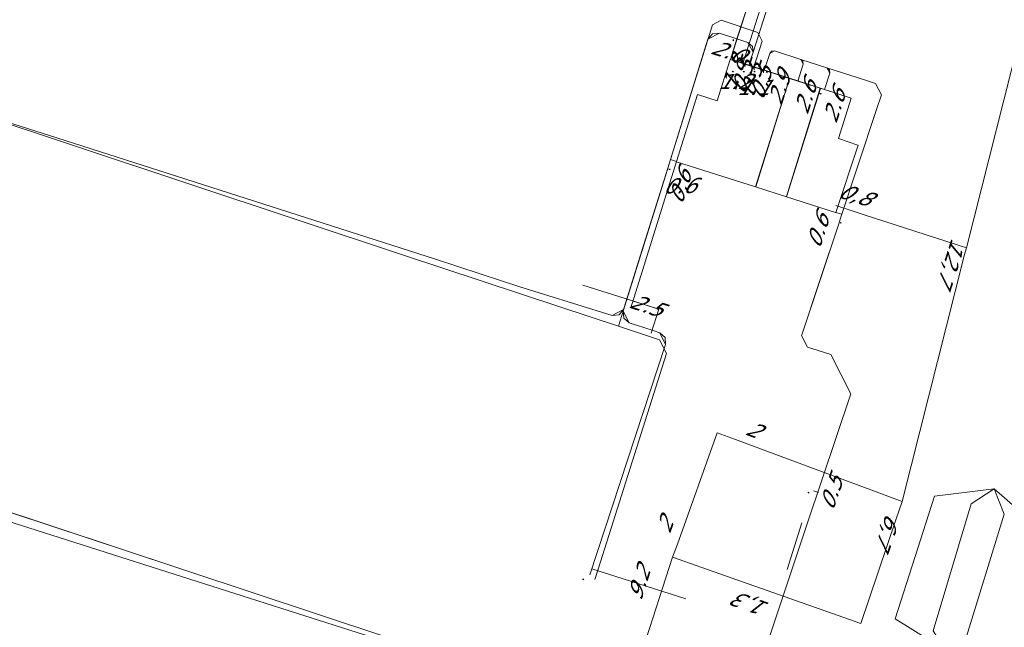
# Model space of a CAD drawing. Header units: metres. Extents: x 124576 to 133557, y 395865 to 402386.
# Tile 427 of 447: x 132847 to 132938, y 401216 to 401272. Entities that reach past the tile are written whole.
import ezdxf
from ezdxf.enums import TextEntityAlignment as Align

# ---------------------------------------------------------------- set-up
doc = ezdxf.new("R2010")
doc.units = ezdxf.units.M
doc.header["$MEASUREMENT"] = 0
for name, color, linetype, lineweight, true_color in [('LG_Datatransport_Eurofiber_Nederland_BV', 3, 'Continuous', 13, 0x00ff00), ('LG_Datatransport_KPN_BV', 3, 'Continuous', 13, 0x00ff00), ('LG_Laag_Spanning', 7, 'Continuous', 13, 0x960000), ('LG_Laag_Spanning_Enexis_Netbeheer_BV', 7, 'Continuous', 13, 0x960000), ('LG_Midden_Spanning', 7, 'Continuous', 13, 0xd20000), ('LG_Midden_Spanning_Enexis_Netbeheer_BV', 7, 'Continuous', 13, 0xd20000), ('LG_Midden_Spanning_Fudura', 7, 'Continuous', 13, 0xd20000), ('LG_Riool_Vrij_Verval_Gemeente_Tilburg_Ruimtelijke_Uitvoering', 7, 'Continuous', 13, 0xca00a0)]:
    doc.layers.add(name, color=color, linetype=linetype, lineweight=lineweight, true_color=true_color)
for name, color, linetype, lineweight in [('MV_Datatransport', 7, 'Continuous', 0), ('MV_Laag_Spanning', 7, 'Continuous', 0), ('MV_Laag_Spanning_pijl', 7, 'Continuous', 0), ('MV_Midden_Spanning', 7, 'Continuous', 0), ('MV_Midden_Spanning_lijn', 7, 'Continuous', 0), ('MV_Midden_Spanning_pijl', 7, 'Continuous', 0)]:
    doc.layers.add(name, color=color, linetype=linetype, lineweight=lineweight)
doc.styles.add('Klic_Annotatie', font='verdanai.ttf', dxfattribs={"oblique": 20, "height": 1.4})

# ---------------------------------------------------------------- blocks, each defined once
blk = doc.blocks.new('m_pijl')
at = {"layer": 'MV_Laag_Spanning_pijl'}
blk.add_hatch(color=7, dxfattribs=at).paths.add_polyline_path([(-1, -0.33), (-1, 0), (-1, 0.33), (0, 0)])
at = {"layer": 'MV_Laag_Spanning_pijl', "flags": 128}
blk.add_lwpolyline([(-1, 0), (-1, 0.33), (0, 0), (-1, -0.33), (-1, 0)], close=True, dxfattribs=at)
blk = doc.blocks.new('m_pijl_1')
at = {"layer": 'MV_Midden_Spanning_pijl'}
blk.add_hatch(color=7, dxfattribs=at).paths.add_polyline_path([(-1, -0.33), (-1, 0), (-1, 0.33), (0, 0)])
at = {"layer": 'MV_Midden_Spanning_pijl', "flags": 128}
blk.add_lwpolyline([(-1, 0), (-1, 0.33), (0, 0), (-1, -0.33), (-1, 0)], close=True, dxfattribs=at)

msp = doc.modelspace()

# ---------------------------------------------------------------- linework, layer by layer
at = {"layer": 'LG_Datatransport_Eurofiber_Nederland_BV', "flags": 128}
for points in [[(132899.417, 401199.336), (132899.433, 401199.403), (132901.852, 401207.533), (132901.852, 401207.558), (132898.322, 401208.735), (132880.22, 401214.368), (132800.901, 401239.644), (132793.277, 401240.921), (132778.367, 401241.259), (132740.9, 401243), (132721.356, 401243.888), (132721.206, 401243.925), (132721.131, 401250.535), (132723.234, 401259.774), (132721.807, 401261.427)], [(132740.9, 401243), (132778.37, 401241.26), (132793.28, 401240.92), (132800.9, 401239.64), (132880.22, 401214.37), (132898.32, 401208.73), (132901.85, 401207.557), (132901.85, 401207.53), (132899.43, 401199.4), (132899.42, 401199.34), (132898.95, 401197.93), (132901.77, 401196.83), (132911.48, 401193.02), (132912.69, 401192.55), (132913.69, 401192.17), (132920.7, 401189.4), (132924.05, 401188.09), (132930.26, 401185.68), (132931.69, 401185.1), (132999.74, 401163.06)]]:
    msp.add_lwpolyline(points, dxfattribs=at)
at = {"layer": 'LG_Datatransport_KPN_BV'}
for p, q in [((132934.599, 401250.698), (132947.066, 401300.231)), ((132902.653, 401207.527), (132907.345, 401222.034))]:
    msp.add_line(p, q, dxfattribs=at)
at = {"layer": 'LG_Datatransport_KPN_BV', "flags": 128}
for points in [[(132902.595, 401207.545), (132893.052, 401210.574), (132831.426, 401230.971), (132820.545, 401234.41), (132800.279, 401240.496), (132794.237, 401241.399), (132778.311, 401241.733), (132766.39, 401242.15), (132739.842, 401243.499), (132729.821, 401244.038), (132723.844, 401244.997), (132728.09, 401259.243), (132734.325, 401280.154), (132734.714, 401281.351), (132734.331, 401281.472), (132720.077, 401285.979), (132717.839, 401286.687), (132717.375, 401285.365)], [(132934.599, 401250.698), (132925.106, 401253.745), (132924.158, 401254.05), (132922.457, 401254.613)], [(132928.614, 401227.193), (132934.367, 401249.967), (132934.377, 401250), (132934.599, 401250.698)], [(132860.634, 401221.303), (132831.426, 401230.97), (132820.545, 401234.41), (132800.707, 401240.368), (132793.937, 401241.444), (132778.19, 401241.681), (132766.39, 401242.15), (132730.084, 401243.995)], [(132907.345, 401222.034), (132907.782, 401223.247), (132911.484, 401233.549), (132913.174, 401232.922), (132928.614, 401227.193)], [(132907.345, 401222.034), (132924.784, 401215.866), (132928.033, 401225.475), (132928.614, 401227.192)]]:
    msp.add_lwpolyline(points, dxfattribs=at)
at = {"layer": 'LG_Laag_Spanning', "flags": 128}
for points in [[(132915.042, 401256.342), (132915.043, 401256.342), (132915.044, 401256.343), (132915.045, 401256.343), (132915.046, 401256.344), (132915.047, 401256.344), (132915.048, 401256.345), (132915.049, 401256.346), (132915.05, 401256.347), (132915.051, 401256.349), (132918.188, 401266.395), (132918.188, 401266.396), (132918.188, 401266.398), (132918.188, 401266.399), (132918.188, 401266.4), (132918.188, 401266.401), (132918.187, 401266.402), (132918.186, 401266.404), (132918.186, 401266.405), (132918.185, 401266.405), (132918.184, 401266.406), (132918.183, 401266.407), (132918.181, 401266.408), (132914.888, 401267.464), (132913.841, 401267.8), (132912.698, 401268.166), (132912.697, 401268.166), (132912.696, 401268.166), (132912.694, 401268.166), (132912.693, 401268.166), (132912.692, 401268.165), (132912.691, 401268.165), (132912.69, 401268.164), (132912.689, 401268.164), (132912.688, 401268.163), (132912.687, 401268.162), (132912.686, 401268.161), (132912.685, 401268.159), (132911.459, 401264.334), (132909.649, 401264.915), (132909.648, 401264.915), (132909.647, 401264.915), (132909.645, 401264.915), (132909.644, 401264.915), (132909.643, 401264.914), (132909.642, 401264.914), (132909.641, 401264.913), (132909.64, 401264.913), (132909.639, 401264.912), (132909.638, 401264.911), (132909.637, 401264.91), (132909.636, 401264.908), (132907.697, 401258.695), (132907.697, 401258.694), (132907.697, 401258.693), (132907.697, 401258.691), (132907.697, 401258.69), (132907.698, 401258.689), (132907.698, 401258.688), (132907.699, 401258.687), (132907.699, 401258.686), (132907.7, 401258.685), (132907.701, 401258.684), (132907.702, 401258.683), (132907.704, 401258.683), (132915.038, 401256.343), (132915.039, 401256.342), (132915.04, 401256.342), (132915.042, 401256.342)], [(132917.9, 401255.43), (132917.901, 401255.43), (132917.902, 401255.431), (132917.903, 401255.431), (132917.904, 401255.432), (132917.905, 401255.432), (132917.906, 401255.433), (132917.907, 401255.434), (132917.908, 401255.435), (132917.909, 401255.437), (132921.044, 401265.48), (132921.044, 401265.481), (132921.044, 401265.483), (132921.044, 401265.484), (132921.044, 401265.485), (132921.043, 401265.486), (132921.043, 401265.487), (132921.042, 401265.489), (132921.042, 401265.49), (132921.041, 401265.49), (132921.04, 401265.491), (132921.039, 401265.492), (132921.037, 401265.493), (132918.181, 401266.408), (132918.18, 401266.408), (132918.179, 401266.408), (132918.177, 401266.408), (132918.176, 401266.408), (132918.175, 401266.407), (132918.174, 401266.407), (132918.173, 401266.406), (132918.172, 401266.406), (132918.171, 401266.405), (132918.17, 401266.404), (132918.169, 401266.403), (132918.168, 401266.401), (132915.031, 401256.355), (132915.031, 401256.354), (132915.031, 401256.353), (132915.031, 401256.351), (132915.031, 401256.35), (132915.032, 401256.349), (132915.032, 401256.348), (132915.033, 401256.347), (132915.033, 401256.346), (132915.034, 401256.345), (132915.035, 401256.344), (132915.036, 401256.343), (132915.038, 401256.343), (132917.896, 401255.431), (132917.897, 401255.43), (132917.898, 401255.43), (132917.9, 401255.43)], [(132922.456, 401253.977), (132922.457, 401253.977), (132922.458, 401253.978), (132922.459, 401253.978), (132922.46, 401253.979), (132922.461, 401253.979), (132922.462, 401253.98), (132922.463, 401253.981), (132922.464, 401253.982), (132922.464, 401253.984), (132924.528, 401260.21), (132924.529, 401260.211), (132924.529, 401260.212), (132924.529, 401260.214), (132924.529, 401260.215), (132924.529, 401260.216), (132924.528, 401260.217), (132924.527, 401260.218), (132924.527, 401260.219), (132924.526, 401260.22), (132924.525, 401260.221), (132924.524, 401260.222), (132924.522, 401260.222), (132922.73, 401260.816), (132923.901, 401264.564), (132923.901, 401264.565), (132923.901, 401264.567), (132923.901, 401264.568), (132923.901, 401264.569), (132923.9, 401264.57), (132923.9, 401264.571), (132923.899, 401264.573), (132923.899, 401264.574), (132923.898, 401264.574), (132923.897, 401264.575), (132923.896, 401264.576), (132923.894, 401264.577), (132921.037, 401265.493), (132921.036, 401265.493), (132921.035, 401265.493), (132921.033, 401265.493), (132921.032, 401265.493), (132921.031, 401265.492), (132921.03, 401265.492), (132921.029, 401265.491), (132921.028, 401265.491), (132921.027, 401265.49), (132921.026, 401265.489), (132921.025, 401265.488), (132921.024, 401265.486), (132917.889, 401255.443), (132917.889, 401255.442), (132917.889, 401255.441), (132917.889, 401255.439), (132917.889, 401255.438), (132917.89, 401255.437), (132917.89, 401255.436), (132917.891, 401255.435), (132917.891, 401255.434), (132917.892, 401255.433), (132917.893, 401255.432), (132917.894, 401255.431), (132917.896, 401255.431), (132922.452, 401253.978), (132922.453, 401253.977), (132922.454, 401253.977), (132922.456, 401253.977)]]:
    msp.add_lwpolyline(points, dxfattribs=at)
at = {"layer": 'LG_Laag_Spanning_Enexis_Netbeheer_BV'}
for p, q in [((132906.853, 401257.969), (132904.478, 401250.361)), ((132904.478, 401250.361), (132902.316, 401243.432))]:
    msp.add_line(p, q, dxfattribs=at)
at = {"layer": 'LG_Laag_Spanning_Enexis_Netbeheer_BV', "flags": 128}
for points in [[(132913.838, 401267.79), (132916.861, 401277.216), (132916.472, 401277.971), (132915.331, 401278.335), (132891.282, 401285.972), (132890.636, 401287.239), (132891.567, 401290.169), (132892.11, 401291.927), (132892.659, 401293.769), (132897.724, 401310.093)], [(132913.838, 401267.79), (132916.861, 401277.216), (132916.472, 401277.971), (132915.331, 401278.335), (132891.282, 401285.972), (132890.636, 401287.239), (132891.567, 401290.169), (132892.11, 401291.927), (132892.659, 401293.769), (132897.724, 401310.093)], [(132714.171, 401287.418), (132718.76, 401302.133), (132720.01, 401302.784), (132753.291, 401292.258), (132787.195, 401281.565), (132827.787, 401268.119), (132842.18, 401263.351), (132882.487, 401250), (132896.877, 401245.234), (132902.316, 401243.432), (132906.123, 401242.171), (132906.771, 401240.908), (132900.428, 401220.92), (132900.125, 401219.967)], [(132914.885, 401267.454), (132915.652, 401269.845), (132915.233, 401270.668), (132911.846, 401271.787), (132911.036, 401271.371), (132907.135, 401258.874), (132906.853, 401257.969), (132904.478, 401250.361), (132902.316, 401243.432)], [(132914.885, 401267.454), (132915.652, 401269.845), (132915.233, 401270.668), (132911.846, 401271.787), (132911.036, 401271.371), (132907.135, 401258.874), (132906.853, 401257.969)], [(132842.18, 401263.351), (132882.487, 401250), (132896.877, 401245.234), (132902.316, 401243.432)], [(132906.853, 401257.969), (132906.545, 401256.985), (132905.697, 401254.264), (132904.478, 401250.361)], [(132906.853, 401257.969), (132906.545, 401256.985), (132905.697, 401254.264), (132904.478, 401250.361)], [(132900.125, 401219.967), (132900.428, 401220.92), (132906.771, 401240.908), (132906.123, 401242.171), (132902.316, 401243.432)]]:
    msp.add_lwpolyline(points, dxfattribs=at)
at = {"layer": 'LG_Midden_Spanning', "flags": 128}
for points in [[(132915.042, 401256.342), (132915.043, 401256.342), (132915.044, 401256.343), (132915.045, 401256.343), (132915.046, 401256.344), (132915.047, 401256.344), (132915.048, 401256.345), (132915.049, 401256.346), (132915.05, 401256.347), (132915.051, 401256.349), (132918.188, 401266.395), (132918.188, 401266.396), (132918.188, 401266.398), (132918.188, 401266.399), (132918.188, 401266.4), (132918.188, 401266.401), (132918.187, 401266.402), (132918.186, 401266.404), (132918.186, 401266.405), (132918.185, 401266.405), (132918.184, 401266.406), (132918.183, 401266.407), (132918.181, 401266.408), (132915.84, 401267.158), (132914.412, 401267.616), (132912.698, 401268.166), (132912.697, 401268.166), (132912.696, 401268.166), (132912.694, 401268.166), (132912.693, 401268.166), (132912.692, 401268.165), (132912.691, 401268.165), (132912.69, 401268.164), (132912.689, 401268.164), (132912.688, 401268.163), (132912.687, 401268.162), (132912.686, 401268.161), (132912.685, 401268.159), (132911.459, 401264.334), (132909.649, 401264.915), (132909.648, 401264.915), (132909.647, 401264.915), (132909.645, 401264.915), (132909.644, 401264.915), (132909.643, 401264.914), (132909.642, 401264.914), (132909.641, 401264.913), (132909.64, 401264.913), (132909.639, 401264.912), (132909.638, 401264.911), (132909.637, 401264.91), (132909.636, 401264.908), (132907.697, 401258.695), (132907.697, 401258.694), (132907.697, 401258.693), (132907.697, 401258.691), (132907.697, 401258.69), (132907.698, 401258.689), (132907.698, 401258.688), (132907.699, 401258.687), (132907.699, 401258.686), (132907.7, 401258.685), (132907.701, 401258.684), (132907.702, 401258.683), (132907.704, 401258.683), (132915.038, 401256.343), (132915.039, 401256.342), (132915.04, 401256.342), (132915.042, 401256.342)], [(132917.9, 401255.43), (132917.901, 401255.43), (132917.902, 401255.431), (132917.903, 401255.431), (132917.904, 401255.432), (132917.905, 401255.432), (132917.906, 401255.433), (132917.907, 401255.434), (132917.908, 401255.435), (132917.909, 401255.437), (132921.044, 401265.48), (132921.044, 401265.481), (132921.044, 401265.483), (132921.044, 401265.484), (132921.044, 401265.485), (132921.043, 401265.486), (132921.043, 401265.487), (132921.042, 401265.489), (132921.042, 401265.49), (132921.041, 401265.49), (132921.04, 401265.491), (132921.039, 401265.492), (132921.037, 401265.493), (132918.942, 401266.164), (132918.181, 401266.408), (132918.18, 401266.408), (132918.179, 401266.408), (132918.177, 401266.408), (132918.176, 401266.408), (132918.175, 401266.407), (132918.174, 401266.407), (132918.173, 401266.406), (132918.172, 401266.406), (132918.171, 401266.405), (132918.17, 401266.404), (132918.169, 401266.403), (132918.168, 401266.401), (132915.031, 401256.355), (132915.031, 401256.354), (132915.031, 401256.353), (132915.031, 401256.351), (132915.031, 401256.35), (132915.032, 401256.349), (132915.032, 401256.348), (132915.033, 401256.347), (132915.033, 401256.346), (132915.034, 401256.345), (132915.035, 401256.344), (132915.036, 401256.343), (132915.038, 401256.343), (132917.896, 401255.431), (132917.897, 401255.43), (132917.898, 401255.43), (132917.9, 401255.43)], [(132922.456, 401253.977), (132922.457, 401253.977), (132922.458, 401253.978), (132922.459, 401253.978), (132922.46, 401253.979), (132922.461, 401253.979), (132922.462, 401253.98), (132922.463, 401253.981), (132922.464, 401253.982), (132922.464, 401253.984), (132924.528, 401260.21), (132924.529, 401260.211), (132924.529, 401260.212), (132924.529, 401260.214), (132924.529, 401260.215), (132924.529, 401260.216), (132924.528, 401260.217), (132924.527, 401260.218), (132924.527, 401260.219), (132924.526, 401260.22), (132924.525, 401260.221), (132924.524, 401260.222), (132924.522, 401260.222), (132922.73, 401260.816), (132923.901, 401264.564), (132923.901, 401264.565), (132923.901, 401264.567), (132923.901, 401264.568), (132923.901, 401264.569), (132923.9, 401264.57), (132923.9, 401264.571), (132923.899, 401264.573), (132923.899, 401264.574), (132923.898, 401264.574), (132923.897, 401264.575), (132923.896, 401264.576), (132923.894, 401264.577), (132921.418, 401265.371), (132921.037, 401265.493), (132921.036, 401265.493), (132921.035, 401265.493), (132921.033, 401265.493), (132921.032, 401265.493), (132921.031, 401265.492), (132921.03, 401265.492), (132921.029, 401265.491), (132921.028, 401265.491), (132921.027, 401265.49), (132921.026, 401265.489), (132921.025, 401265.488), (132921.024, 401265.486), (132917.889, 401255.443), (132917.889, 401255.442), (132917.889, 401255.441), (132917.889, 401255.439), (132917.889, 401255.438), (132917.89, 401255.437), (132917.89, 401255.436), (132917.891, 401255.435), (132917.891, 401255.434), (132917.892, 401255.433), (132917.893, 401255.432), (132917.894, 401255.431), (132917.896, 401255.431), (132922.452, 401253.978), (132922.453, 401253.977), (132922.454, 401253.977), (132922.456, 401253.977)]]:
    msp.add_lwpolyline(points, dxfattribs=at)
at = {"layer": 'LG_Midden_Spanning_Enexis_Netbeheer_BV'}
for p, q in [((132914.798, 401268.82), (132914.409, 401267.606)), ((132921.645, 401267.387), (132919.217, 401268.165)), ((132904.497, 401250.418), (132906.737, 401257.597)), ((132904.497, 401250.418), (132906.737, 401257.597)), ((132919.355, 401242.727), (132922.83, 401253.209)), ((132902.857, 401245.164), (132904.497, 401250.418)), ((132918.359, 401220.759), (132919.79, 401225.032)), ((132919.79, 401225.032), (132919.82, 401225.123))]:
    msp.add_line(p, q, dxfattribs=at)
at = {"layer": 'LG_Midden_Spanning_Enexis_Netbeheer_BV', "flags": 128}
for points in [[(132995.932, 401375.235), (132990.218, 401356.957), (132989.95, 401356.101), (132987.226, 401347.415), (132984.383, 401338.35), (132981.391, 401328.809), (132979.865, 401323.943), (132973.026, 401302.135), (132962.156, 401296.455), (132954.011, 401299.01), (132952.539, 401299.464), (132900.084, 401315.337), (132899.203, 401314.872), (132897.692, 401310.106), (132892.916, 401295.04), (132891.405, 401290.274), (132890.413, 401287.144), (132890.967, 401286.076), (132915.902, 401278.154), (132916.806, 401277.864), (132917.356, 401276.795), (132914.798, 401268.82), (132914.409, 401267.606)], [(132891.405, 401290.274), (132890.413, 401287.144), (132890.967, 401286.076), (132915.902, 401278.154), (132916.806, 401277.864), (132917.356, 401276.795), (132914.798, 401268.82)], [(132900.758, 401244.732), (132901.736, 401244.427), (132902.801, 401244.985), (132902.857, 401245.164), (132904.497, 401250.418), (132906.737, 401257.597), (132910.617, 401270.03), (132911.679, 401270.581), (132913.306, 401270.06), (132914.328, 401269.732), (132914.798, 401268.82), (132914.409, 401267.606)], [(132905.438, 401243.061), (132903.309, 401243.76), (132902.754, 401244.836), (132902.857, 401245.164), (132904.497, 401250.418), (132906.737, 401257.597), (132910.617, 401270.03), (132911.679, 401270.581), (132913.306, 401270.06), (132914.328, 401269.732), (132914.798, 401268.82), (132914.409, 401267.606)], [(132906.737, 401257.597), (132910.617, 401270.03), (132911.679, 401270.581), (132913.306, 401270.06), (132914.328, 401269.732), (132914.798, 401268.82)], [(132915.726, 401212.89), (132918.359, 401220.759), (132919.79, 401225.032), (132919.82, 401225.123), (132923.853, 401237.173), (132922.01, 401240.803), (132921.328, 401241.02), (132919.841, 401241.493), (132919.299, 401242.558), (132919.355, 401242.727), (132922.83, 401253.209), (132922.853, 401253.277), (132926.245, 401263.51), (132926.697, 401264.875), (132926.155, 401265.941), (132925.217, 401266.242), (132921.645, 401267.387), (132919.217, 401268.165), (132916.78, 401268.947), (132916.341, 401268.721), (132915.837, 401267.148)], [(132915.726, 401212.89), (132918.359, 401220.759), (132919.79, 401225.032), (132919.82, 401225.123), (132923.853, 401237.173), (132922.01, 401240.803), (132921.328, 401241.02), (132919.841, 401241.493), (132919.299, 401242.558), (132919.355, 401242.727), (132922.83, 401253.209), (132922.853, 401253.277), (132926.245, 401263.51), (132926.697, 401264.875), (132926.155, 401265.941), (132925.217, 401266.242), (132921.645, 401267.387), (132919.217, 401268.165), (132916.78, 401268.947), (132916.341, 401268.721), (132915.837, 401267.148)], [(132918.939, 401266.154), (132919.443, 401267.726), (132919.217, 401268.165), (132916.78, 401268.947), (132916.341, 401268.721), (132915.837, 401267.148)], [(132921.415, 401265.361), (132921.903, 401266.885), (132921.645, 401267.387), (132919.217, 401268.165), (132916.78, 401268.947), (132916.341, 401268.721), (132915.837, 401267.148)], [(132915.837, 401267.148), (132916.341, 401268.721), (132916.78, 401268.947), (132919.217, 401268.165)], [(132918.939, 401266.154), (132919.443, 401267.726), (132919.217, 401268.165)], [(132921.415, 401265.361), (132921.903, 401266.885), (132921.645, 401267.387)], [(132926.245, 401263.51), (132926.697, 401264.875), (132926.155, 401265.941), (132925.217, 401266.242), (132921.645, 401267.387)], [(132839.814, 401257.252), (132840.053, 401257.176), (132840.242, 401257.273), (132840.335, 401257.557), (132841.901, 401262.129), (132841.91, 401262.154), (132842.136, 401262.782), (132842.156, 401262.837), (132842.934, 401263.219), (132850.253, 401260.885), (132883.737, 401250.177), (132885.355, 401249.653), (132891.56, 401247.616), (132893.179, 401247.098), (132900.758, 401244.732)], [(132841.901, 401262.129), (132841.91, 401262.154), (132842.136, 401262.782), (132842.156, 401262.837), (132842.934, 401263.219), (132850.253, 401260.885), (132883.737, 401250.177), (132885.355, 401249.653), (132891.56, 401247.616), (132893.179, 401247.098), (132900.758, 401244.732)], [(132922.83, 401253.209), (132922.853, 401253.277), (132926.245, 401263.51)], [(132906.737, 401257.597), (132905.617, 401254.008), (132904.497, 401250.418)], [(132906.737, 401257.597), (132905.617, 401254.008), (132904.497, 401250.418)], [(132906.737, 401257.597), (132905.617, 401254.008), (132904.497, 401250.418)], [(132922.83, 401253.209), (132920.929, 401247.476), (132919.355, 401242.727)], [(132922.83, 401253.209), (132920.929, 401247.476), (132919.355, 401242.727)], [(132922.83, 401253.209), (132920.929, 401247.476), (132919.355, 401242.727)], [(132900.758, 401244.732), (132901.736, 401244.427), (132902.801, 401244.985), (132902.857, 401245.164)], [(132905.438, 401243.061), (132903.309, 401243.76), (132902.754, 401244.836), (132902.857, 401245.164)], [(132905.438, 401243.061), (132903.309, 401243.76), (132902.754, 401244.836), (132902.857, 401245.164)], [(132905.438, 401243.061), (132906.161, 401242.824), (132906.695, 401241.744), (132899.657, 401220.4)], [(132905.438, 401243.061), (132906.161, 401242.824), (132906.695, 401241.744), (132899.657, 401220.4)], [(132919.82, 401225.123), (132923.853, 401237.173), (132922.01, 401240.803), (132921.328, 401241.02), (132919.841, 401241.493), (132919.299, 401242.558), (132919.355, 401242.727)], [(132919.313, 401225.214), (132918.641, 401223.046), (132917.969, 401220.877)], [(132919.313, 401225.214), (132918.641, 401223.046), (132917.969, 401220.877)], [(132919.313, 401225.214), (132918.641, 401223.046), (132917.969, 401220.877)], [(132919.79, 401225.032), (132919.168, 401223.173), (132918.359, 401220.759)], [(132919.79, 401225.032), (132919.168, 401223.173), (132918.359, 401220.759)], [(132919.79, 401225.032), (132919.168, 401223.173), (132918.359, 401220.759)], [(132918.359, 401220.759), (132915.726, 401212.89), (132914.644, 401212.336), (132910.708, 401213.555), (132910.243, 401213.226), (132907.494, 401204.105), (132906.709, 401203.693), (132896.668, 401207.021), (132895.896, 401206.515), (132893.465, 401198.672), (132893.131, 401197.598)]]:
    msp.add_lwpolyline(points, dxfattribs=at)
at = {"layer": 'LG_Midden_Spanning_Fudura', "flags": 128}
for points in [[(132917.356, 401276.795), (132914.798, 401268.82), (132914.409, 401267.606)], [(132900.758, 401244.732), (132901.736, 401244.427), (132902.384, 401244.486), (132902.801, 401244.985), (132902.857, 401245.164), (132904.497, 401250.418), (132906.737, 401257.597), (132910.617, 401270.03), (132911.033, 401270.527), (132911.679, 401270.581), (132913.306, 401270.06), (132914.328, 401269.732), (132914.752, 401269.373), (132914.798, 401268.82), (132914.409, 401267.606)], [(132905.438, 401243.061), (132903.309, 401243.76), (132902.811, 401244.184), (132902.754, 401244.836), (132902.857, 401245.164), (132904.497, 401250.418), (132906.737, 401257.597), (132910.617, 401270.03), (132911.033, 401270.527), (132911.679, 401270.581), (132913.306, 401270.06), (132914.328, 401269.732), (132914.752, 401269.373), (132914.798, 401268.82), (132914.409, 401267.606)], [(132915.837, 401267.148), (132916.341, 401268.721), (132916.514, 401268.925), (132916.78, 401268.947), (132919.217, 401268.165), (132919.421, 401267.992), (132919.443, 401267.726), (132918.939, 401266.154)], [(132915.837, 401267.148), (132916.341, 401268.721), (132916.514, 401268.925), (132916.78, 401268.947), (132919.217, 401268.165), (132921.645, 401267.387), (132921.878, 401267.189), (132921.903, 401266.885), (132921.415, 401265.361)], [(132839.814, 401257.252), (132840.053, 401257.176), (132840.242, 401257.273), (132840.335, 401257.557), (132841.901, 401262.129), (132841.91, 401262.154), (132842.136, 401262.782), (132842.156, 401262.837), (132842.468, 401263.185), (132842.934, 401263.219), (132850.253, 401260.885), (132883.737, 401250.177), (132885.355, 401249.653), (132891.56, 401247.616), (132893.179, 401247.098), (132900.758, 401244.732)], [(132906.737, 401257.597), (132905.617, 401254.008), (132904.497, 401250.418)], [(132906.737, 401257.597), (132905.617, 401254.008), (132904.497, 401250.418)], [(132905.438, 401243.061), (132906.161, 401242.824), (132906.649, 401242.399), (132906.695, 401241.744), (132899.657, 401220.4)]]:
    msp.add_lwpolyline(points, dxfattribs=at)
at = {"layer": 'LG_Riool_Vrij_Verval_Gemeente_Tilburg_Ruimtelijke_Uitvoering', "flags": 128}
for points in [[(132937.14, 401228.36), (132931.63, 401227.69), (132927.96, 401216.32), (132932.64, 401213.42)], [(132937.14, 401228.36), (132935.02, 401226.98), (132931.5, 401215.2), (132932.64, 401213.42)], [(132937.14, 401228.36), (132938.08, 401226.02), (132934.46, 401214.26), (132932.64, 401213.42)], [(132937.14, 401228.36), (132941.49, 401224.58), (132938.36, 401213.02), (132932.64, 401213.42)]]:
    msp.add_lwpolyline(points, dxfattribs=at)
at = {"layer": 'MV_Laag_Spanning_pijl'}
for p, q in [((132912.695, 401268.156), (132915.902, 401278.154)), ((132912.695, 401268.156), (132913.838, 401267.79)), ((132913.838, 401267.79), (132914.885, 401267.454)), ((132907.707, 401258.692), (132907.135, 401258.874))]:
    msp.add_line(p, q, dxfattribs=at)
at = {"layer": 'MV_Midden_Spanning_lijn'}
for p, q in [((132907.707, 401258.692), (132903.48, 401245.147)), ((132899.021, 401247.242), (132905.784, 401245.091)), ((132906.055, 401245.005), (132905.348, 401242.779))]:
    msp.add_line(p, q, dxfattribs=at)
at = {"layer": 'MV_Midden_Spanning_pijl'}
for p, q in [((132913.306, 401270.06), (132915.902, 401278.154)), ((132912.695, 401268.156), (132913.306, 401270.06)), ((132912.695, 401268.156), (132914.409, 401267.607)), ((132914.409, 401267.607), (132914.885, 401267.454)), ((132914.885, 401267.454), (132915.361, 401267.301)), ((132915.361, 401267.301), (132915.837, 401267.149)), ((132918.939, 401266.154), (132916.178, 401267.039)), ((132921.415, 401265.361), (132918.939, 401266.154)), ((132923.891, 401264.567), (132921.415, 401265.361)), ((132907.707, 401258.692), (132907.135, 401258.874)), ((132922.455, 401253.987), (132923.027, 401253.805)), ((132920.402, 401228.182), (132920.875, 401228.019)), ((132908.57, 401218.17), (132899.842, 401220.96))]:
    msp.add_line(p, q, dxfattribs=at)
at = {"layer": 'MV_Midden_Spanning_pijl', "flags": 128}
msp.add_lwpolyline([(132903.672, 401245.763), (132904.393, 401245.533), (132906.055, 401245.005)], dxfattribs=at)

# ---------------------------------------------------------------- block references
at = {"layer": 'MV_Laag_Spanning_pijl', "xscale": 0.1, "yscale": 0.1, "zscale": 0.1}
for p, rotation in [((132913, 401267), 342.9999999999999), ((132914, 401267), 342.9999999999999), ((132907, 401258), 162)]:
    msp.add_blockref('m_pijl', p, dxfattribs=dict(at, rotation=rotation))
at = {"layer": 'MV_Midden_Spanning_pijl'}
for p, xscale, yscale, zscale, rotation in [((132913, 401270), 0.09999999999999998, 0.09999999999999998, 0.09999999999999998, 72), ((132914, 401267), 0.1, 0.1, 0.1, 342.9999999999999), ((132914, 401267), 0.1, 0.1, 0.1, 342.9999999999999), ((132915, 401267), 0.1, 0.1, 0.1, 342.9999999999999), ((132915, 401267), 0.1, 0.1, 0.1, 342.9999999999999), ((132916, 401267), 0.1, 0.1, 0.1, 162), ((132918, 401266), 0.1, 0.1, 0.1, 162), ((132921, 401265), 0.1, 0.1, 0.1, 162), ((132907, 401258), 0.1, 0.1, 0.1, 162), ((132923, 401253), 0.1, 0.1, 0.1, 342.9999999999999), ((132906, 401245), 0.1, 0.1, 0.1, 342.9999999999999), ((132920, 401228), 0.1, 0.1, 0.1, 341.0000000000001), ((132899, 401220), 0.1, 0.1, 0.1, 162)]:
    msp.add_blockref('m_pijl_1', p, dxfattribs=dict(at, xscale=xscale, yscale=yscale, zscale=zscale, rotation=rotation))

# ---------------------------------------------------------------- texts
at = {"layer": 'MV_Datatransport', "style": 'Klic_Annotatie', "oblique": 20}
for s, rotation, p in [('0,8', 342.4, (132924.212, 401255.632)), ('12,7', 252.4, (132933.263, 401249.467)), ('2', 339.6, (132914.781, 401233.874)), ('6,7', 251.3, (132927.361, 401224.538)), ('2', 70.3, (132906.622, 401224.921)), ('1,3', 160.2, (132914.81, 401217.571))]:
    msp.add_text(s, height=1.4, rotation=rotation, dxfattribs=at).set_placement(p, align=Align.MIDDLE_CENTER)
at = {"layer": 'MV_Laag_Spanning', "style": 'Klic_Annotatie', "oblique": 20}
for s, p in [('1.2', (132913.025, 401266.122)), ('1.1', (132914.803, 401265.572))]:
    msp.add_text(s, height=1.4, dxfattribs=at).set_placement(p, align=Align.MIDDLE_CENTER)
msp.add_text('0.6', height=1.4, rotation=1, dxfattribs=at).set_placement((132907.932, 401256.454), align=Align.MIDDLE_CENTER)
at = {"layer": 'MV_Midden_Spanning', "style": 'Klic_Annotatie', "oblique": 20}
for s, rotation, p in [('2.0', 342, (132912.421, 401268.932)), ('1.8', 72, (132912.964, 401266.76)), ('0.5', 72, (132913.792, 401266.489)), ('0.5', 72, (132914.642, 401266.229)), ('0.5', 72, (132915.519, 401265.943)), ('2.9', 72, (132917.212, 401265.421)), ('2.6', 72, (132919.643, 401264.609)), ('2.6', 72, (132922.306, 401263.788)), ('0.6', 72, (132908.016, 401256.297)), ('0.6', 72, (132920.783, 401252.191)), ('2.5', 342, (132904.863, 401245.384)), ('0.5', 71, (132922.033, 401227.922)), ('9.2', 72, (132904.206, 401219.565))]:
    msp.add_text(s, height=1.4, rotation=rotation, dxfattribs=at).set_placement(p, align=Align.MIDDLE_CENTER)

doc.saveas('drawing.dxf')
